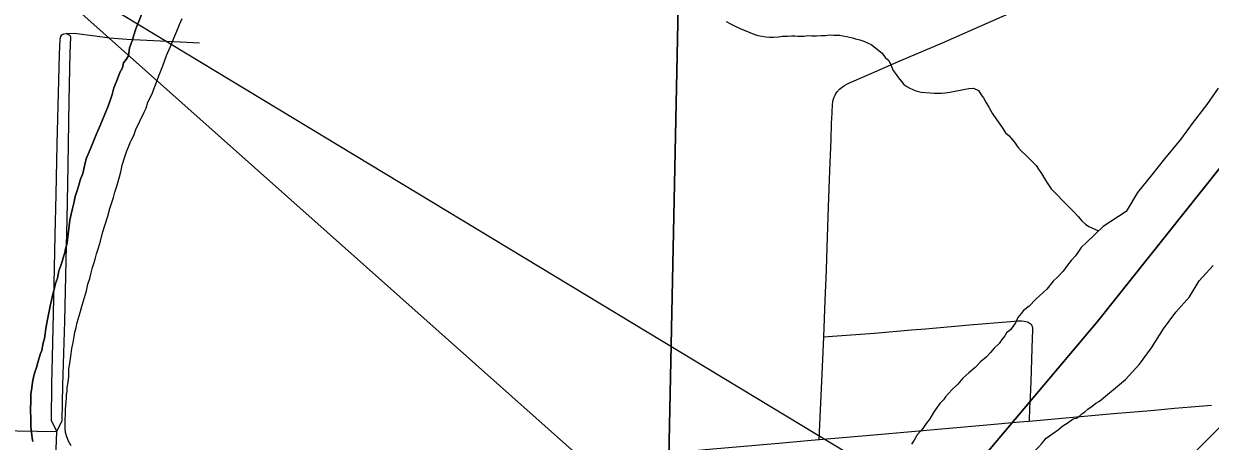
# Model space of a CAD drawing. Extents: x 2.4 to 73.1, y 4.5 to 25.6.
# Drawn here: x 47.901 to 48.2749, y 22.5839 to 22.7156 of the extents above; entities that cross this region are included whole.
import ezdxf

# ---------------------------------------------------------------- set-up
doc = ezdxf.new("R2010")
doc.units = 0
for name, color, linetype in [('GM_X_City_Street', 7, 'Continuous'), ('GM_X_County_Road', 7, 'Continuous'), ('GM_X_Interchange_Ramps', 7, 'Continuous'), ('GM_X_Major_River', 7, 'Continuous'), ('GM_X_Minor_River', 7, 'Continuous'), ('GM_X_Section', 7, 'Continuous'), ('GM_X_Township_Road', 7, 'Continuous'), ('SH_Text', 7, 'Continuous')]:
    doc.layers.add(name, color=color, linetype=linetype)

msp = doc.modelspace()

# ---------------------------------------------------------------- linework, layer by layer
at = {"layer": 'GM_X_City_Street'}
msp.add_line((47.88757, 22.58747), (47.91145, 22.58701), dxfattribs=at)
for points in [[(48.15171, 22.58453), (48.152, 22.59155), (48.15267, 22.60746), (48.15313, 22.61684), (48.15358, 22.62833), (48.15399, 22.63786), (48.15422, 22.6451), (48.15458, 22.65782), (48.15503, 22.66919), (48.15543, 22.67911), (48.15559, 22.68412), (48.15575, 22.6875), (48.15589, 22.69025), (48.15597, 22.69088), (48.15609, 22.6916), (48.15637, 22.69246), (48.15665, 22.69304), (48.15694, 22.69356), (48.15729, 22.69405), (48.1576, 22.69442), (48.1578, 22.69467), (48.15809, 22.69496), (48.1585, 22.69531), (48.15897, 22.69568), (48.15961, 22.69609), (48.16033, 22.6965), (48.16119, 22.69693), (48.16659, 22.6993), (48.17684, 22.70374), (48.19054, 22.7096), (48.22094, 22.72302)], [(47.91145, 22.58701), (47.90979, 22.59046), (47.90992, 22.60204), (47.91006, 22.61044), (47.91065, 22.63345), (47.91091, 22.64894), (47.91127, 22.66174), (47.91159, 22.6776), (47.91211, 22.69781), (47.91223, 22.70185), (47.91235, 22.70598), (47.91251, 22.71064), (47.91271, 22.71155), (47.91309, 22.7121), (47.91367, 22.71243), (47.91445, 22.71254)], [(47.91145, 22.58701), (47.9131, 22.59048), (47.9134, 22.60165), (47.91394, 22.62183), (47.9145, 22.64551), (47.91472, 22.65379), (47.915, 22.67087), (47.91534, 22.69137), (47.91569, 22.7064), (47.91586, 22.71131), (47.91578, 22.71173), (47.91445, 22.71254)], [(48.25863, 22.56945), (48.25992, 22.57073), (48.26789, 22.57856), (48.27124, 22.58177), (48.27934, 22.58991), (48.28915, 22.59986), (48.29401, 22.60465), (48.29688, 22.60745), (48.30059, 22.61119), (48.30956, 22.62017), (48.31257, 22.62326), (48.31841, 22.62919), (48.32167, 22.63212), (48.32714, 22.63619)], [(48.16907, 22.61805), (48.18071, 22.61904), (48.18512, 22.61942), (48.19899, 22.6207), (48.21193, 22.62174), (48.21427, 22.62189), (48.21538, 22.62191), (48.21621, 22.62185), (48.2168, 22.62175), (48.2172, 22.62163), (48.21752, 22.6215), (48.21785, 22.62132), (48.21814, 22.62111), (48.21843, 22.62084), (48.2187, 22.6204), (48.21884, 22.61982), (48.21884, 22.61936), (48.21884, 22.61875), (48.21878, 22.61659), (48.2183, 22.60294), (48.2181, 22.59788), (48.21797, 22.59445), (48.21781, 22.59033)], [(48.15313, 22.61684), (48.15591, 22.61705), (48.16907, 22.61805)], [(47.91044, 22.55822), (47.91053, 22.56114), (47.91077, 22.56887), (47.91101, 22.57602), (47.91145, 22.58701)]]:
    msp.add_lwpolyline(points, dxfattribs=at)
at = {"layer": 'GM_X_County_Road'}
for points in [[(48.21781, 22.59033), (48.22711, 22.59109), (48.24444, 22.59267), (48.25617, 22.59365), (48.2605, 22.5941), (48.26366, 22.59435), (48.26888, 22.59476), (48.27525, 22.59533)], [(48.15171, 22.58453), (48.16892, 22.58598), (48.20452, 22.5891), (48.21473, 22.59008), (48.21781, 22.59033)], [(47.91044, 22.55822), (47.92123, 22.55951), (47.93908, 22.56201), (47.95903, 22.56511), (47.97189, 22.56737), (47.98237, 22.56883), (48.0002, 22.57099), (48.01884, 22.57257), (48.04455, 22.57482), (48.05753, 22.57609), (48.06558, 22.5769), (48.07765, 22.57787), (48.10272, 22.58011), (48.11571, 22.58134), (48.13892, 22.58337), (48.14912, 22.58431), (48.15171, 22.58453)]]:
    msp.add_lwpolyline(points, dxfattribs=at)
at = {"layer": 'GM_X_Interchange_Ramps'}
for points in [[(47.86971, 22.45551), (47.90651, 22.43945), (47.96342, 22.44007), (48.00423, 22.44413), (48.06747, 22.44706), (48.09658, 22.45406), (48.11747, 22.46147), (48.1479, 22.50347), (48.18579, 22.55812), (48.2394, 22.62166), (48.28879, 22.6838), (48.33244, 22.73097), (48.3991, 22.75862), (48.48819, 22.77307), (48.60878, 22.78946), (48.75853, 22.75302), (48.75853, 24.55607)], [(48.75853, 20.021), (48.75853, 22.75302), (48.60878, 22.78946), (48.48819, 22.77307), (48.3991, 22.75862), (48.33244, 22.73097), (48.28879, 22.6838), (48.2394, 22.62166), (48.18579, 22.55812), (48.1479, 22.50347), (48.11747, 22.46147), (48.09658, 22.45406), (48.06747, 22.44706), (48.00423, 22.44413), (47.96342, 22.44007), (47.90651, 22.43945), (47.86971, 22.45551)]]:
    msp.add_lwpolyline(points, dxfattribs=at)
at = {"layer": 'GM_X_Major_River'}
for points in [[(47.93864, 22.71978), (47.9364, 22.71395), (47.93559, 22.71169), (47.93517, 22.71018), (47.93435, 22.70792)], [(47.93435, 22.70792), (47.93517, 22.71018), (47.93559, 22.71169), (47.9364, 22.71395), (47.93864, 22.71978)], [(47.93455, 22.6781), (47.93515, 22.67922), (47.93575, 22.68035), (47.93637, 22.68223), (47.93897, 22.68767), (47.93957, 22.68899), (47.94019, 22.69087), (47.94139, 22.69331), (47.94261, 22.69632), (47.94363, 22.69914), (47.94485, 22.70234), (47.94607, 22.70553), (47.94728, 22.70835), (47.94829, 22.71099), (47.9493, 22.71324), (47.95011, 22.71531), (47.95092, 22.71719)], [(47.93455, 22.6781), (47.93515, 22.67922), (47.93575, 22.68035), (47.93637, 22.68223), (47.93897, 22.68767), (47.93957, 22.68899), (47.94019, 22.69087), (47.94139, 22.69331), (47.94261, 22.69632), (47.94363, 22.69914), (47.94485, 22.70234), (47.94607, 22.70553), (47.94728, 22.70835), (47.94829, 22.71099), (47.9493, 22.71324), (47.95011, 22.71531), (47.95092, 22.71719)], [(47.93435, 22.70792), (47.9341, 22.70546), (47.93331, 22.70434), (47.93252, 22.70322), (47.93211, 22.70171), (47.93131, 22.70021), (47.93029, 22.69739), (47.92948, 22.69532), (47.92886, 22.69325), (47.92824, 22.69136), (47.92742, 22.68911), (47.92661, 22.68704), (47.9256, 22.68478), (47.92479, 22.68271), (47.92399, 22.68084), (47.92317, 22.67877), (47.92197, 22.67595), (47.92075, 22.67294), (47.92011, 22.6703), (47.91969, 22.66841), (47.91888, 22.66653), (47.91845, 22.66465), (47.91784, 22.66295), (47.91722, 22.66107), (47.91679, 22.65899), (47.91637, 22.65729), (47.91595, 22.65559), (47.91552, 22.6537), (47.91479, 22.64746), (47.91457, 22.64594), (47.91415, 22.64462), (47.91394, 22.64349), (47.91351, 22.64179), (47.9131, 22.64066), (47.91269, 22.63934), (47.91208, 22.63765), (47.91164, 22.63538), (47.91103, 22.63369), (47.9106, 22.6318), (47.91019, 22.63029), (47.90976, 22.6284), (47.90933, 22.62651), (47.9089, 22.62444), (47.90845, 22.62179), (47.90802, 22.61952), (47.90778, 22.61782), (47.90756, 22.6163), (47.90714, 22.61499), (47.90692, 22.61385), (47.9067, 22.61253), (47.9063, 22.61159), (47.90589, 22.61027), (47.90547, 22.60876), (47.90505, 22.60725), (47.90443, 22.60537), (47.90401, 22.60367), (47.90379, 22.60254), (47.90356, 22.60083), (47.90332, 22.59875), (47.90327, 22.59666), (47.90319, 22.59382), (47.90331, 22.59096), (47.90326, 22.58888), (47.90341, 22.58735), (47.90357, 22.58602), (47.90373, 22.58488), (47.9039, 22.58392)], [(47.9039, 22.58392), (47.90373, 22.58488), (47.90357, 22.58602), (47.90341, 22.58735), (47.90326, 22.58888), (47.90331, 22.59096), (47.90319, 22.59382), (47.90327, 22.59666), (47.90332, 22.59875), (47.90356, 22.60083), (47.90379, 22.60254), (47.90401, 22.60367), (47.90443, 22.60537), (47.90505, 22.60725), (47.90547, 22.60876), (47.90589, 22.61027), (47.9063, 22.61159), (47.9067, 22.61253), (47.90692, 22.61385), (47.90714, 22.61499), (47.90756, 22.6163), (47.90778, 22.61782), (47.90802, 22.61952), (47.90845, 22.62179), (47.9089, 22.62444), (47.90933, 22.62651), (47.90976, 22.6284), (47.91019, 22.63029), (47.9106, 22.6318), (47.91103, 22.63369), (47.91164, 22.63538), (47.91208, 22.63765), (47.91269, 22.63934), (47.9131, 22.64066), (47.91351, 22.64179), (47.91394, 22.64349), (47.91415, 22.64462), (47.91457, 22.64594), (47.91479, 22.64746), (47.91552, 22.6537), (47.91595, 22.65559), (47.91637, 22.65729), (47.91679, 22.65899), (47.91722, 22.66107), (47.91784, 22.66295), (47.91845, 22.66465), (47.91888, 22.66653), (47.91969, 22.66841), (47.92011, 22.6703), (47.92075, 22.67294), (47.92197, 22.67595), (47.92317, 22.67877), (47.92399, 22.68084), (47.92479, 22.68271), (47.9256, 22.68478), (47.92661, 22.68704), (47.92742, 22.68911), (47.92824, 22.69136), (47.92886, 22.69325), (47.92948, 22.69532), (47.93029, 22.69739), (47.93131, 22.70021), (47.93211, 22.70171), (47.93252, 22.70322), (47.93331, 22.70434), (47.9341, 22.70546), (47.93435, 22.70792)], [(48.27734, 22.6953), (48.27378, 22.69008), (48.26946, 22.68449), (48.26553, 22.67909), (48.26043, 22.67295), (48.25651, 22.66793), (48.252, 22.66235), (48.24843, 22.65636), (48.24113, 22.65165)], [(47.91602, 22.58248), (47.9151, 22.58402), (47.91457, 22.58536), (47.91422, 22.5867), (47.91407, 22.58803), (47.91409, 22.58898), (47.91411, 22.58993), (47.91414, 22.59088), (47.91417, 22.5924), (47.91422, 22.59411), (47.91449, 22.59752), (47.91452, 22.59866), (47.91474, 22.5996), (47.91477, 22.60093), (47.915, 22.60263), (47.91523, 22.60433), (47.91527, 22.60566), (47.9153, 22.6068), (47.91553, 22.60851), (47.91576, 22.61002), (47.91598, 22.61153), (47.91622, 22.61324), (47.91664, 22.61512), (47.91688, 22.61702), (47.9171, 22.61834), (47.91752, 22.61966), (47.91774, 22.62098), (47.91816, 22.62249), (47.91878, 22.62457), (47.91941, 22.62683), (47.92023, 22.62928), (47.92085, 22.63135), (47.92128, 22.63343), (47.9219, 22.63531), (47.92232, 22.63701), (47.92274, 22.63871), (47.92316, 22.64003), (47.92357, 22.64135), (47.92399, 22.64305), (47.92461, 22.64493), (47.92523, 22.647), (47.92586, 22.64964), (47.92669, 22.65228), (47.92752, 22.65492), (47.92815, 22.65737), (47.92876, 22.65926), (47.92937, 22.66076), (47.92979, 22.66246), (47.93041, 22.66434), (47.93083, 22.66585), (47.93125, 22.66736), (47.93166, 22.66887), (47.9321, 22.67095), (47.93292, 22.67358), (47.93354, 22.67547), (47.93415, 22.67697), (47.93455, 22.6781)], [(47.91602, 22.58248), (47.9151, 22.58402), (47.91457, 22.58536), (47.91422, 22.5867), (47.91407, 22.58803), (47.91409, 22.58898), (47.91411, 22.58993), (47.91414, 22.59088), (47.91417, 22.5924), (47.91422, 22.59411), (47.91449, 22.59752), (47.91452, 22.59866), (47.91474, 22.5996), (47.91477, 22.60093), (47.915, 22.60263), (47.91523, 22.60433), (47.91527, 22.60566), (47.9153, 22.6068), (47.91553, 22.60851), (47.91576, 22.61002), (47.91598, 22.61153), (47.91622, 22.61324), (47.91664, 22.61512), (47.91688, 22.61702), (47.9171, 22.61834), (47.91752, 22.61966), (47.91774, 22.62098), (47.91816, 22.62249), (47.91878, 22.62457), (47.91941, 22.62683), (47.92023, 22.62928), (47.92085, 22.63135), (47.92128, 22.63343), (47.9219, 22.63531), (47.92232, 22.63701), (47.92274, 22.63871), (47.92316, 22.64003), (47.92357, 22.64135), (47.92399, 22.64305), (47.92461, 22.64493), (47.92523, 22.647), (47.92586, 22.64964), (47.92669, 22.65228), (47.92752, 22.65492), (47.92815, 22.65737), (47.92876, 22.65926), (47.92937, 22.66076), (47.92979, 22.66246), (47.93041, 22.66434), (47.93083, 22.66585), (47.93125, 22.66736), (47.93166, 22.66887), (47.9321, 22.67095), (47.93292, 22.67358), (47.93354, 22.67547), (47.93415, 22.67697), (47.93455, 22.6781)], [(48.24113, 22.65165), (48.23595, 22.64673), (48.2342, 22.64506), (48.23341, 22.64375), (48.23242, 22.64245), (48.23106, 22.64096), (48.22988, 22.63947), (48.2285, 22.63761), (48.22694, 22.63594), (48.22539, 22.63446), (48.22342, 22.63185), (48.21992, 22.62871), (48.21778, 22.62649), (48.21604, 22.6252), (48.21525, 22.62427), (48.21427, 22.62297), (48.21347, 22.62128), (48.2119, 22.61904), (48.21073, 22.61812), (48.21014, 22.61719), (48.20916, 22.61607), (48.20837, 22.61476), (48.20681, 22.61328), (48.20564, 22.61198), (48.20427, 22.6105), (48.20253, 22.60902), (48.20077, 22.60717), (48.19883, 22.60551), (48.19689, 22.60385), (48.19532, 22.60199), (48.19357, 22.60032), (48.1924, 22.59902), (48.19142, 22.59791), (48.19083, 22.59697), (48.18966, 22.59586), (48.18887, 22.59475), (48.18769, 22.59307), (48.1865, 22.59101), (48.18532, 22.58952), (48.18434, 22.58802), (48.18355, 22.58709), (48.18258, 22.58598), (48.18159, 22.5843), (48.18079, 22.58299)], [(48.24113, 22.65165), (48.23595, 22.64673), (48.2342, 22.64506), (48.23341, 22.64375), (48.23242, 22.64245), (48.23106, 22.64096), (48.22988, 22.63947), (48.2285, 22.63761), (48.22694, 22.63594), (48.22539, 22.63446), (48.22342, 22.63185), (48.21992, 22.62871), (48.21778, 22.62649), (48.21604, 22.6252), (48.21525, 22.62427), (48.21427, 22.62297), (48.21347, 22.62128), (48.2119, 22.61904), (48.21073, 22.61812), (48.21014, 22.61719), (48.20916, 22.61607), (48.20837, 22.61476), (48.20681, 22.61328), (48.20564, 22.61198), (48.20427, 22.6105), (48.20253, 22.60902), (48.20077, 22.60717), (48.19883, 22.60551), (48.19689, 22.60385), (48.19532, 22.60199), (48.19357, 22.60032), (48.1924, 22.59902), (48.19142, 22.59791), (48.19083, 22.59697), (48.18966, 22.59586), (48.18887, 22.59475), (48.18769, 22.59307), (48.1865, 22.59101), (48.18532, 22.58952), (48.18434, 22.58802), (48.18355, 22.58709), (48.18258, 22.58598), (48.18159, 22.5843), (48.18079, 22.58299)], [(48.23999, 22.59657), (48.24814, 22.60339), (48.25263, 22.60821), (48.25637, 22.61343), (48.26013, 22.61941), (48.26407, 22.62463), (48.26837, 22.62945), (48.27134, 22.6345), (48.27583, 22.63933)], [(48.21439, 22.57473), (48.21577, 22.5764), (48.21675, 22.5779), (48.21812, 22.57957), (48.21968, 22.58105), (48.22085, 22.58216), (48.22183, 22.58328), (48.2232, 22.58495), (48.22532, 22.58642), (48.22707, 22.5877), (48.22842, 22.58881), (48.23016, 22.5899), (48.23171, 22.591), (48.23304, 22.59135), (48.23441, 22.59264), (48.23537, 22.59319), (48.23634, 22.59411), (48.23769, 22.59503), (48.23886, 22.59595), (48.23999, 22.59657)], [(48.21439, 22.57473), (48.21577, 22.5764), (48.21675, 22.5779), (48.21812, 22.57957), (48.21968, 22.58105), (48.22085, 22.58216), (48.22183, 22.58328), (48.2232, 22.58495), (48.22532, 22.58642), (48.22707, 22.5877), (48.22842, 22.58881), (48.23016, 22.5899), (48.23171, 22.591), (48.23304, 22.59135), (48.23441, 22.59264), (48.23537, 22.59319), (48.23634, 22.59411), (48.23769, 22.59503), (48.23886, 22.59595), (48.23999, 22.59657)]]:
    msp.add_lwpolyline(points, dxfattribs=at)
at = {"layer": 'GM_X_Minor_River'}
for points in [[(48.1224, 22.71626), (48.1239, 22.71546), (48.1254, 22.71467), (48.12672, 22.71406), (48.13104, 22.71224), (48.13236, 22.71183), (48.13368, 22.71161), (48.13482, 22.71139), (48.13596, 22.71136), (48.13728, 22.71133), (48.13881, 22.71148), (48.14014, 22.71163), (48.14166, 22.7116), (48.14299, 22.71175), (48.14394, 22.71173), (48.14489, 22.7117), (48.14584, 22.71168), (48.14698, 22.71165), (48.14812, 22.71181), (48.14926, 22.71178), (48.15078, 22.71174), (48.1523, 22.71189), (48.15363, 22.71186), (48.15496, 22.71202), (48.15629, 22.71198), (48.15819, 22.71194), (48.15914, 22.71172), (48.16027, 22.7115), (48.16216, 22.71108), (48.1631, 22.71086), (48.16442, 22.71045), (48.16574, 22.71004), (48.16706, 22.70943), (48.168, 22.70903), (48.16893, 22.70844), (48.17061, 22.70706), (48.17153, 22.70628), (48.17245, 22.70493), (48.17357, 22.70395), (48.17429, 22.7026), (48.17501, 22.70087), (48.17592, 22.69952), (48.17666, 22.69855), (48.17758, 22.69739), (48.17832, 22.69642), (48.17925, 22.69583), (48.18019, 22.69524), (48.18112, 22.69483), (48.18207, 22.69443), (48.18376, 22.69401), (48.18661, 22.69374), (48.18793, 22.69371), (48.18926, 22.69368), (48.19021, 22.69365), (48.19136, 22.69381), (48.19288, 22.69397), (48.19441, 22.69431), (48.19612, 22.69464), (48.19765, 22.69498), (48.1988, 22.69514), (48.20032, 22.6953), (48.20182, 22.6945), (48.20273, 22.69315), (48.20347, 22.69218), (48.2042, 22.69083), (48.20511, 22.68929), (48.2062, 22.68736), (48.20748, 22.68543), (48.20858, 22.68388), (48.2095, 22.68253), (48.21041, 22.68118), (48.21153, 22.6802), (48.21245, 22.67904), (48.21337, 22.67787), (48.21429, 22.67671), (48.21539, 22.67535), (48.21688, 22.67399), (48.21818, 22.67281), (48.2191, 22.67184), (48.22003, 22.67087), (48.22076, 22.66971)], [(48.22076, 22.66971), (48.22168, 22.66836), (48.22277, 22.66662), (48.22368, 22.66508), (48.22478, 22.66353), (48.2259, 22.66236), (48.22682, 22.66139), (48.22812, 22.66003), (48.22923, 22.65886), (48.23016, 22.65808), (48.23182, 22.65633), (48.2333, 22.65477), (48.23441, 22.65341), (48.23552, 22.65243), (48.23664, 22.65165), (48.23965, 22.65025)]]:
    msp.add_lwpolyline(points, dxfattribs=at)
at = {"layer": 'GM_X_Section'}
for points in [[(47.61706, 23.07825), (48.11463, 23.07626), (48.10409, 22.56863), (47.60552, 22.57632)], [(48.11463, 23.07626), (48.61956, 23.07268), (48.60701, 22.56073), (48.10409, 22.56863)]]:
    msp.add_lwpolyline(points, close=True, dxfattribs=at)
at = {"layer": 'GM_X_Township_Road'}
msp.add_lwpolyline([(47.91445, 22.71254), (47.91698, 22.71256), (47.92354, 22.71173), (47.92804, 22.71112), (47.93353, 22.71075), (47.95241, 22.70972), (47.95642, 22.7096)], dxfattribs=at)
at = {"layer": 'SH_Text'}
msp.add_lwpolyline([(48.98583, 22.0812), (47.89355, 22.74171), (48.98583, 21.76911)], close=True, dxfattribs=at)

doc.saveas('drawing.dxf')
